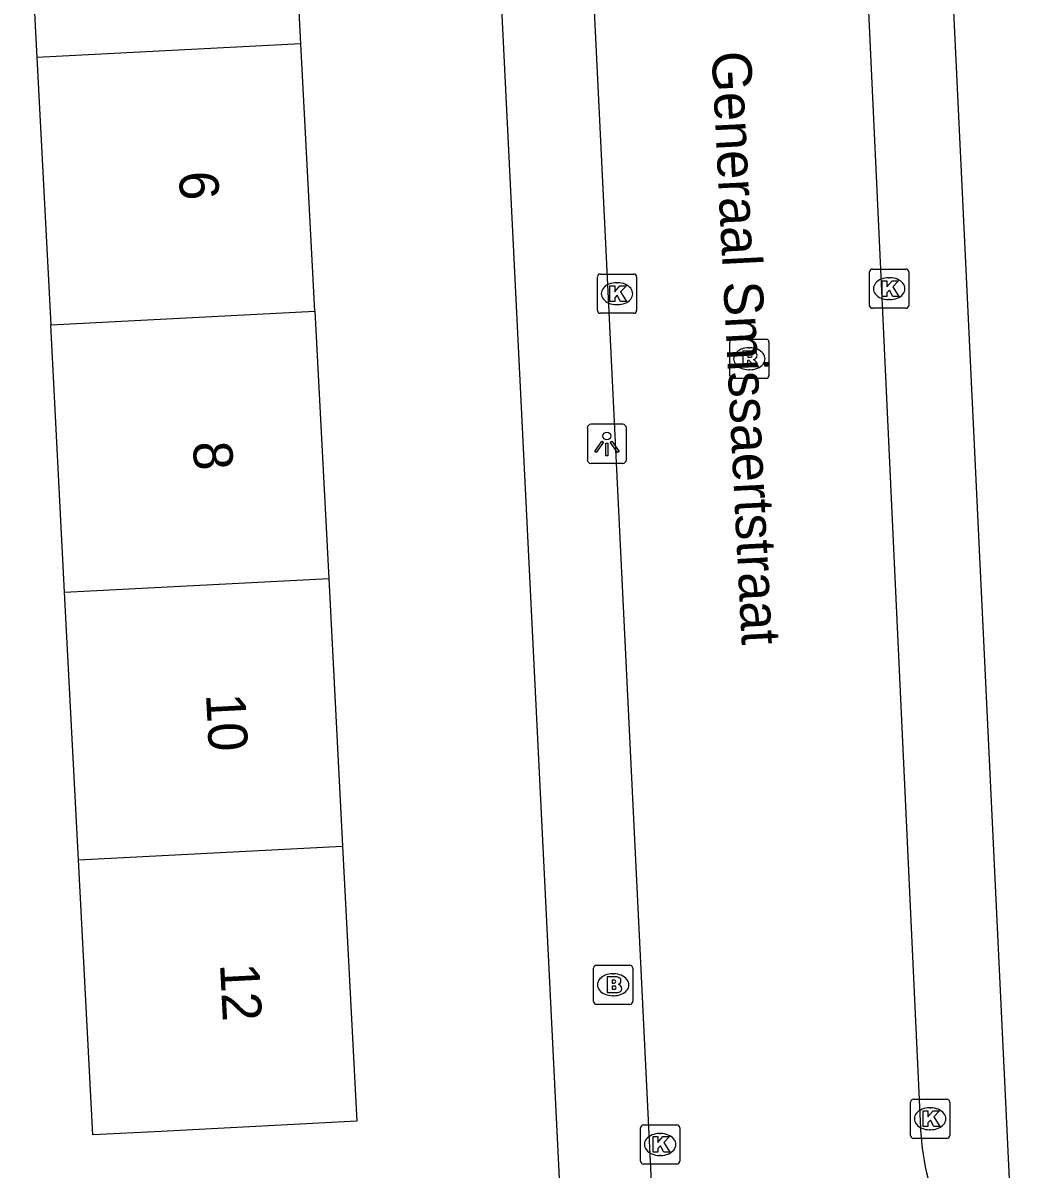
# Model space of a CAD drawing. Extents: x 161084 to 161928, y 385355 to 386522.
# Drawn here: x 161761.83 to 161787.14, y 385814.79 to 385844.04 of the extents above; entities that cross this region are included whole.
import ezdxf

# ---------------------------------------------------------------- set-up
doc = ezdxf.new("R2010")
doc.units = 0
for name, color, linetype in [('IMGEO_Brandkraan', 7, 'Continuous'), ('IMGEO_Kolk', 7, 'Continuous'), ('IMGEO_Lichtpunt', 7, 'Continuous'), ('IMGEO_Openbare_ruimte_label', 7, 'Continuous'), ('IMGEO_Pand', 7, 'Continuous'), ('IMGEO_Pand_nummerreeks', 7, 'Continuous'), ('IMGEO_Rijbaan_lokaal_open', 7, 'Continuous'), ('IMGEO_Rioolput', 7, 'Continuous'), ('IMGEO_Voetpad_open', 7, 'Continuous')]:
    doc.layers.add(name, color=color, linetype=linetype)

msp = doc.modelspace()

# ---------------------------------------------------------------- linework, layer by layer
at = {"layer": 'IMGEO_Brandkraan'}
for p, q in [((161776.462, 385819.997), (161777.314, 385819.997)), ((161776.387, 385819.071), (161776.387, 385819.923)), ((161776.875, 385819.777), (161776.9, 385819.777)), ((161777.388, 385819.923), (161777.388, 385819.071)), ((161776.898, 385819.217), (161776.873, 385819.217)), ((161777.314, 385818.997), (161776.462, 385818.997))]:
    msp.add_line(p, q, dxfattribs=at)
for points in [[(161776.462, 385819.997), (161777.314, 385819.997)], [(161776.387, 385819.071), (161776.387, 385819.923)], [(161776.735, 385819.697), (161776.735, 385819.297), (161776.948, 385819.297)], [(161776.966, 385819.697), (161776.735, 385819.697)], [(161777.388, 385819.923), (161777.388, 385819.071)], [(161776.914, 385819.616), (161776.86, 385819.616), (161776.86, 385819.54)], [(161776.86, 385819.54), (161776.913, 385819.54)], [(161776.922, 385819.464), (161776.86, 385819.464), (161776.86, 385819.383)], [(161776.86, 385819.383), (161776.922, 385819.383)], [(161777.314, 385818.997), (161776.462, 385818.997)]]:
    msp.add_lwpolyline(points, dxfattribs=at)
for centre, radius, start, end in [((161776.464, 385819.921), 0.0765, 91.552, 178.448), ((161776.464, 385819.921), 0.0765, 91.552, 178.448), ((161777.312, 385819.921), 0.0765, 1.552, 88.448), ((161777.312, 385819.921), 0.0765, 1.552, 88.448), ((161776.97, 385819.552), 0.145, 59.4692, 91.5367), ((161776.995, 385819.599), 0.0922, 285.5137, 58.1501), ((161776.915, 385819.578), 0.0379, 267.8285, 90.9355), ((161776.923, 385819.423), 0.0404, 269.8759, 90.5077), ((161777, 385819.407), 0.105, 301.3115, 78.989), ((161776.464, 385819.073), 0.0765, 181.552, 268.448), ((161776.464, 385819.073), 0.0765, 181.552, 268.448), ((161776.954, 385819.548), 0.251, 268.6676, 293.5347), ((161777.312, 385819.073), 0.0765, 271.552, 358.448), ((161777.312, 385819.073), 0.0765, 271.552, 358.448)]:
    msp.add_arc(centre, radius, start, end, dxfattribs=at)
for centre, major_axis, ratio, start_param, end_param in [((161776.874, 385819.497), (-0.387, 0.002), 0.722429, 4.712389, 7.853982), ((161776.899, 385819.497), (-0.39, 0.002), 0.717154, 1.570796, 4.712389)]:
    msp.add_ellipse(centre, major_axis=major_axis, ratio=ratio, start_param=start_param, end_param=end_param, dxfattribs=at)
at = {"layer": 'IMGEO_Kolk'}
for p, q in [((161776.485, 385836.703), (161776.485, 385837.555)), ((161776.56, 385837.629), (161777.412, 385837.629)), ((161777.486, 385837.555), (161777.486, 385836.703)), ((161783.429, 385836.831), (161783.429, 385837.683)), ((161783.504, 385837.757), (161784.356, 385837.757)), ((161783.917, 385837.537), (161783.942, 385837.537)), ((161784.43, 385837.683), (161784.43, 385836.831)), ((161776.973, 385837.409), (161776.998, 385837.409)), ((161783.94, 385836.977), (161783.915, 385836.977)), ((161777.412, 385836.629), (161776.56, 385836.629)), ((161776.996, 385836.849), (161776.971, 385836.849)), ((161784.356, 385836.757), (161783.504, 385836.757)), ((161784.473, 385815.652), (161784.473, 385816.504)), ((161784.548, 385816.578), (161785.4, 385816.578)), ((161785.474, 385816.504), (161785.474, 385815.652)), ((161784.961, 385816.358), (161784.986, 385816.358)), ((161777.659, 385815.922), (161778.511, 385815.922)), ((161777.584, 385814.996), (161777.584, 385815.848)), ((161778.072, 385815.702), (161778.097, 385815.702)), ((161778.585, 385815.848), (161778.585, 385814.996)), ((161785.4, 385815.578), (161784.548, 385815.578)), ((161784.984, 385815.798), (161784.959, 385815.798)), ((161778.095, 385815.142), (161778.07, 385815.142)), ((161778.511, 385814.922), (161777.659, 385814.922))]:
    msp.add_line(p, q, dxfattribs=at)
for points in [[(161776.485, 385836.703), (161776.485, 385837.555)], [(161776.56, 385837.629), (161777.412, 385837.629)], [(161777.486, 385837.555), (161777.486, 385836.703)], [(161783.429, 385836.831), (161783.429, 385837.683)], [(161783.504, 385837.757), (161784.356, 385837.757)], [(161784.43, 385837.683), (161784.43, 385836.831)], [(161776.806, 385837.329), (161776.929, 385837.329), (161776.929, 385837.178), (161777.059, 385837.329), (161777.223, 385837.329), (161777.077, 385837.178), (161777.23, 385836.929), (161777.078, 385836.929), (161776.993, 385837.093), (161776.929, 385837.026), (161776.929, 385836.929), (161776.806, 385836.929), (161776.806, 385837.329)], [(161783.75, 385837.457), (161783.873, 385837.457), (161783.873, 385837.306), (161784.003, 385837.457), (161784.167, 385837.457), (161784.021, 385837.306), (161784.174, 385837.057), (161784.022, 385837.057), (161783.937, 385837.221), (161783.873, 385837.154), (161783.873, 385837.057), (161783.75, 385837.057), (161783.75, 385837.457)], [(161777.412, 385836.629), (161776.56, 385836.629)], [(161784.356, 385836.757), (161783.504, 385836.757)], [(161784.473, 385815.652), (161784.473, 385816.504)], [(161784.548, 385816.578), (161785.4, 385816.578)], [(161785.474, 385816.504), (161785.474, 385815.652)], [(161784.794, 385816.278), (161784.917, 385816.278), (161784.917, 385816.127), (161785.047, 385816.278), (161785.211, 385816.278), (161785.065, 385816.127), (161785.218, 385815.878), (161785.066, 385815.878), (161784.981, 385816.042), (161784.917, 385815.975), (161784.917, 385815.878), (161784.794, 385815.878), (161784.794, 385816.278)], [(161777.659, 385815.922), (161778.511, 385815.922)], [(161777.584, 385814.996), (161777.584, 385815.848)], [(161777.905, 385815.622), (161778.028, 385815.622), (161778.028, 385815.471), (161778.158, 385815.622), (161778.322, 385815.622), (161778.176, 385815.471), (161778.329, 385815.222), (161778.177, 385815.222), (161778.092, 385815.386), (161778.028, 385815.319), (161778.028, 385815.222), (161777.905, 385815.222), (161777.905, 385815.622)], [(161778.585, 385815.848), (161778.585, 385814.996)], [(161785.4, 385815.578), (161784.548, 385815.578)], [(161778.511, 385814.922), (161777.659, 385814.922)]]:
    msp.add_lwpolyline(points, dxfattribs=at)
for centre, start, end in [((161776.562, 385837.553), 91.552, 178.448), ((161776.562, 385837.553), 91.552, 178.448), ((161777.41, 385837.553), 1.552, 88.448), ((161777.41, 385837.553), 1.552, 88.448), ((161783.506, 385837.681), 91.552, 178.448), ((161783.506, 385837.681), 91.552, 178.448), ((161784.354, 385837.681), 1.552, 88.448), ((161784.354, 385837.681), 1.552, 88.448), ((161776.562, 385836.705), 181.552, 268.448), ((161776.562, 385836.705), 181.552, 268.448), ((161777.41, 385836.705), 271.552, 358.448), ((161777.41, 385836.705), 271.552, 358.448), ((161783.506, 385836.833), 181.552, 268.448), ((161783.506, 385836.833), 181.552, 268.448), ((161784.354, 385836.833), 271.552, 358.448), ((161784.354, 385836.833), 271.552, 358.448), ((161784.55, 385816.502), 91.552, 178.448), ((161784.55, 385816.502), 91.552, 178.448), ((161785.398, 385816.502), 1.552, 88.448), ((161785.398, 385816.502), 1.552, 88.448), ((161777.661, 385815.846), 91.552, 178.448), ((161777.661, 385815.846), 91.552, 178.448), ((161778.509, 385815.846), 1.552, 88.448), ((161778.509, 385815.846), 1.552, 88.448), ((161784.55, 385815.654), 181.552, 268.448), ((161784.55, 385815.654), 181.552, 268.448), ((161785.398, 385815.654), 271.552, 358.448), ((161785.398, 385815.654), 271.552, 358.448), ((161777.661, 385814.998), 181.552, 268.448), ((161777.661, 385814.998), 181.552, 268.448), ((161778.509, 385814.998), 271.552, 358.448), ((161778.509, 385814.998), 271.552, 358.448)]:
    msp.add_arc(centre, 0.0765, start, end, dxfattribs=at)
for centre, major_axis, ratio, start_param, end_param in [((161783.916, 385837.257), (-0.387, 0.002), 0.722429, 4.712389, 7.853982), ((161783.941, 385837.257), (-0.39, 0.002), 0.717154, 1.570796, 4.712389), ((161776.972, 385837.129), (-0.387, 0.002), 0.722429, 4.712389, 7.853982), ((161776.997, 385837.129), (-0.39, 0.002), 0.717154, 1.570796, 4.712389), ((161784.96, 385816.078), (-0.387, 0.002), 0.722429, 4.712389, 7.853982), ((161784.985, 385816.078), (-0.39, 0.002), 0.717154, 1.570796, 4.712389), ((161778.071, 385815.422), (-0.387, 0.002), 0.722429, 4.712389, 7.853982), ((161778.096, 385815.422), (-0.39, 0.002), 0.717154, 1.570796, 4.712389)]:
    msp.add_ellipse(centre, major_axis=major_axis, ratio=ratio, start_param=start_param, end_param=end_param, dxfattribs=at)
at = {"layer": 'IMGEO_Lichtpunt'}
for p, q in [((161776.228, 385833.702), (161776.228, 385832.895)), ((161776.228, 385833.702), (161776.228, 385832.895)), ((161777.13, 385833.797), (161776.322, 385833.797)), ((161777.13, 385833.797), (161776.322, 385833.797)), ((161777.224, 385832.895), (161777.224, 385833.702)), ((161777.224, 385832.895), (161777.224, 385833.702)), ((161776.322, 385832.801), (161777.13, 385832.801)), ((161776.322, 385832.801), (161777.13, 385832.801))]:
    msp.add_line(p, q, dxfattribs=at)
for points in [[(161776.602, 385833.366), (161776.641, 385833.338), (161776.453, 385833.076), (161776.415, 385833.103), (161776.602, 385833.366)], [(161776.704, 385833.318), (161776.751, 385833.318), (161776.751, 385832.996), (161776.704, 385832.996), (161776.704, 385833.318)], [(161776.814, 385833.338), (161776.852, 385833.365), (161777.039, 385833.103), (161777, 385833.075), (161776.814, 385833.338)]]:
    msp.add_lwpolyline(points, dxfattribs=at)
msp.add_circle((161776.727, 385833.5), 0.0994, dxfattribs=at)
for centre, start, end in [((161776.322, 385833.702), 90, 180), ((161776.322, 385833.702), 90, 180), ((161777.13, 385833.702), 0, 90), ((161777.13, 385833.702), 0, 90), ((161776.322, 385832.895), 180, 270), ((161776.322, 385832.895), 180, 270), ((161777.13, 385832.895), 270, 0), ((161777.13, 385832.895), 270, 360)]:
    msp.add_arc(centre, 0.0946, start, end, dxfattribs=at)
at = {"layer": 'IMGEO_Pand'}
for points in [[(161768.92, 385843.508), (161768.566, 385850.332)], [(161761.828, 385849.982), (161762.183, 385843.158)], [(161768.92, 385843.508), (161762.183, 385843.158)], [(161769.275, 385836.685), (161768.92, 385843.508)], [(161762.183, 385843.158), (161762.537, 385836.335)], [(161762.537, 385836.335), (161769.275, 385836.685)], [(161769.275, 385836.685), (161769.629, 385829.861)], [(161762.892, 385829.511), (161762.537, 385836.335)], [(161762.892, 385829.511), (161769.629, 385829.861)], [(161769.629, 385829.861), (161769.983, 385823.037)], [(161763.246, 385822.687), (161762.892, 385829.511)], [(161769.983, 385823.037), (161770.348, 385816.015), (161765.355, 385815.756), (161763.611, 385815.665), (161763.246, 385822.687)], [(161763.246, 385822.687), (161769.983, 385823.037)]]:
    msp.add_lwpolyline(points, dxfattribs=at)
at = {"layer": 'IMGEO_Rijbaan_lokaal_open'}
for points in [[(161784.746, 385815.653), (161782.76, 385858.218)], [(161775.748, 385857.807), (161778.121, 385809.055)]]:
    msp.add_lwpolyline(points, dxfattribs=at)
msp.add_arc((161790.428, 385815.972), 5.691, 183.2125, 234.7167, dxfattribs=at)
at = {"layer": 'IMGEO_Rioolput'}
for p, q in [((161779.861, 385835.043), (161779.861, 385835.895)), ((161779.936, 385835.969), (161780.788, 385835.969)), ((161780.349, 385835.749), (161780.374, 385835.749)), ((161780.862, 385835.895), (161780.862, 385835.043)), ((161780.372, 385835.189), (161780.347, 385835.189)), ((161780.788, 385834.969), (161779.936, 385834.969))]:
    msp.add_line(p, q, dxfattribs=at)
for points in [[(161779.861, 385835.043), (161779.861, 385835.895)], [(161779.936, 385835.969), (161780.788, 385835.969)], [(161780.862, 385835.895), (161780.862, 385835.043)], [(161780.45, 385835.667), (161780.198, 385835.669), (161780.198, 385835.269)], [(161780.376, 385835.588), (161780.322, 385835.588), (161780.322, 385835.507)], [(161780.322, 385835.507), (161780.374, 385835.507)], [(161780.198, 385835.269), (161780.322, 385835.269), (161780.322, 385835.431), (161780.333, 385835.431)], [(161780.38, 385835.402), (161780.451, 385835.269), (161780.591, 385835.269), (161780.526, 385835.395)], [(161780.788, 385834.969), (161779.936, 385834.969)]]:
    msp.add_lwpolyline(points, dxfattribs=at)
for centre, radius, start, end in [((161779.938, 385835.893), 0.0765, 91.552, 178.448), ((161779.938, 385835.893), 0.0765, 91.552, 178.448), ((161780.786, 385835.893), 0.0765, 1.552, 88.448), ((161780.786, 385835.893), 0.0765, 1.552, 88.448), ((161780.358, 385835.696), 0.19, 274.7715, 282.9687), ((161780.382, 385835.492), 0.0964, 77.0061, 93.1865), ((161780.396, 385835.549), 0.0378, 276.6634, 79.6772), ((161780.449, 385835.557), 0.109, 350.3612, 89.416), ((161780.447, 385835.557), 0.112, 277.5842, 350.9817), ((161780.431, 385835.342), 0.108, 29.5134, 73.7905), ((161780.332, 385835.378), 0.0533, 26.0293, 88.6989), ((161779.938, 385835.045), 0.0765, 181.552, 268.448), ((161779.938, 385835.045), 0.0765, 181.552, 268.448), ((161780.786, 385835.045), 0.0765, 271.552, 358.448), ((161780.786, 385835.045), 0.0765, 271.552, 358.448)]:
    msp.add_arc(centre, radius, start, end, dxfattribs=at)
for centre, major_axis, ratio, start_param, end_param in [((161780.348, 385835.469), (-0.387, 0.002), 0.722429, 4.712389, 7.853982), ((161780.373, 385835.469), (-0.39, 0.002), 0.717154, 1.570796, 4.712389)]:
    msp.add_ellipse(centre, major_axis=major_axis, ratio=ratio, start_param=start_param, end_param=end_param, dxfattribs=at)
at = {"layer": 'IMGEO_Voetpad_open'}
for points in [[(161784.904, 385858.269), (161787.141, 385811.326)], [(161775.565, 385813.517), (161773.397, 385857.535)]]:
    msp.add_lwpolyline(points, dxfattribs=at)

# ---------------------------------------------------------------- texts
at = {"layer": 'IMGEO_Openbare_ruimte_label'}
msp.add_text('Generaal Smissaertstraat', height=1, rotation=272.9225, dxfattribs=at).set_placement((161779.398, 385843.294))
at = {"layer": 'IMGEO_Pand_nummerreeks'}
for s, rotation, p in [('6', 272.9734, (161765.805, 385840.235)), ('8', 272.9729, (161766.163, 385833.341)), ('10', 272.9729, (161766.498, 385826.912)), ('12', 272.9729, (161766.855, 385820.028))]:
    msp.add_text(s, height=1, rotation=rotation, dxfattribs=at).set_placement(p)

doc.saveas('drawing.dxf')
